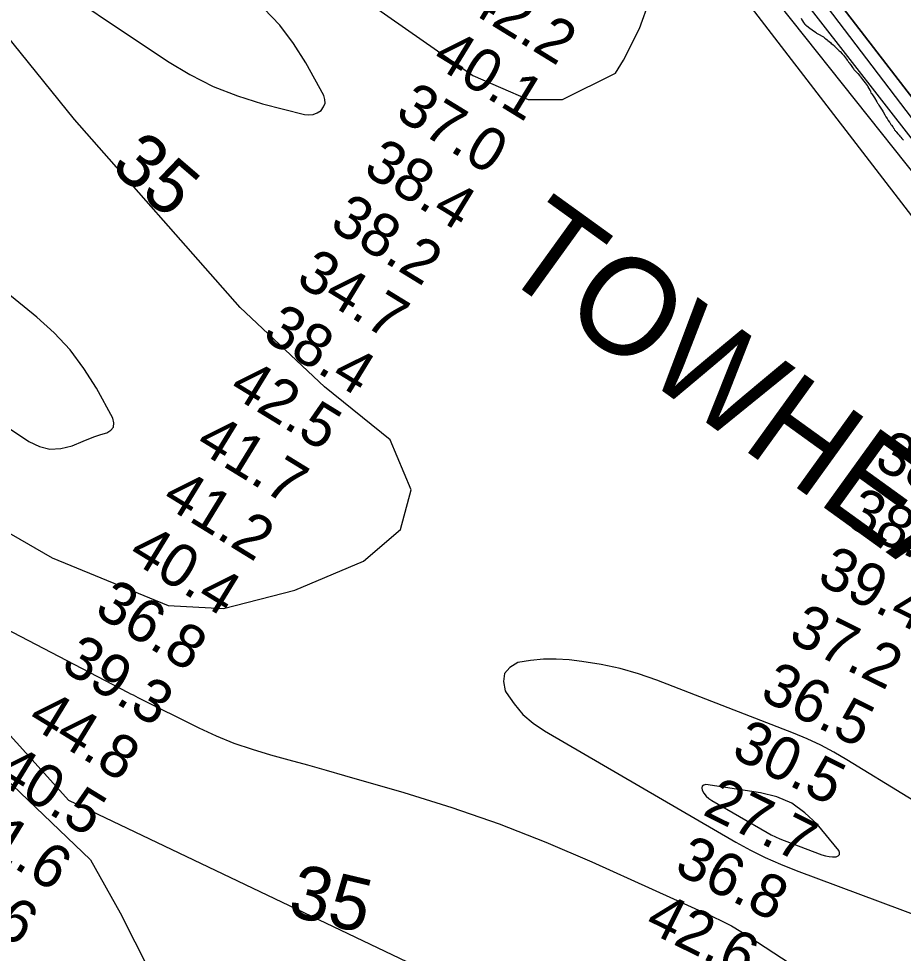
# Model space of a CAD drawing. Extents: x 3263578 to 3301413, y 764927 to 798602.
# Drawn here: x 3281971 to 3283343, y 785599 to 787047 of the extents above; entities that cross this region are included whole.
import ezdxf

# ---------------------------------------------------------------- set-up
doc = ezdxf.new("R2010")
doc.units = 0
for name, color, linetype in [('V-RIVR-IDEN', 7, 'Continuous'), ('V-RIVR-RANG', 7, 'Continuous'), ('V-SITE-VEGE', 7, 'Continuous'), ('V-TOPO-DPTH', 7, 'Continuous'), ('V-TOPO-MAJR', 7, 'Continuous'), ('V-TOPO-MINR', 7, 'Continuous'), ('V-TOPO-MINR-IDEN', 7, 'Continuous')]:
    doc.layers.add(name, color=color, linetype=linetype)

msp = doc.modelspace()

# ---------------------------------------------------------------- linework, layer by layer
at = {"layer": 'V-SITE-VEGE'}
for points in [[(3283184, 787047.9), (3283185.1, 787045.7), (3283186.3, 787044.1), (3283187.8, 787041.2), (3283189.4, 787039.5), (3283190.8, 787038.5), (3283191.6, 787037.5), (3283193, 787036.4), (3283197.7, 787032.5), (3283201.5, 787030), (3283203.5, 787028.3), (3283207.4, 787025.8), (3283208, 787024.9), (3283210, 787023.9), (3283212, 787022.6), (3283216.6, 787020.3), (3283217.8, 787019.5), (3283218.8, 787019), (3283219.7, 787018.2), (3283221.1, 787017.4), (3283222.3, 787016.3), (3283224.7, 787014.6), (3283225.5, 787013.6), (3283229.8, 787010.3)], [(3283229.8, 787010.3), (3283231, 787009), (3283233.6, 787007.2), (3283236, 787005.1), (3283236.5, 787004.3), (3283237.9, 787002.8), (3283240.3, 787000.7), (3283243.4, 786997.4), (3283244.6, 786996.4), (3283247.6, 786992.9), (3283249.7, 786990.6), (3283251.5, 786988.5), (3283252.8, 786986.5), (3283254.4, 786984.8), (3283255.4, 786983.2), (3283256.4, 786982.2), (3283257.7, 786980.1), (3283258.9, 786978.9), (3283260.1, 786977), (3283260.9, 786976.2), (3283264, 786971.9), (3283265.3, 786969.4), (3283265.9, 786968.6), (3283272, 786962.2), (3283275, 786958.9), (3283275.5, 786957.9), (3283276.3, 786957.1), (3283279.2, 786952.9), (3283283.6, 786948), (3283286.5, 786943.9), (3283287.5, 786942.9), (3283287.8, 786941.8), (3283290.9, 786936.5), (3283291.5, 786935.7), (3283291.9, 786934.7), (3283292.5, 786932.6), (3283293.2, 786931.6), (3283294.6, 786929.2), (3283297.9, 786924.8), (3283301.8, 786918.3), (3283302.5, 786916.4), (3283303.5, 786915.2), (3283304.5, 786913.4), (3283306.6, 786910.1), (3283309.9, 786905.6), (3283311.3, 786903.1), (3283314, 786898.6), (3283314.9, 786896.4), (3283315.7, 786895.1), (3283317.7, 786892.5), (3283319.2, 786889.8), (3283321, 786887.1), (3283321.8, 786886.3), (3283323.5, 786883.6), (3283324.3, 786882.6), (3283326.6, 786879.9), (3283327, 786878.9), (3283327.6, 786877.9), (3283328.4, 786876.9), (3283329.1, 786874.8), (3283329.9, 786874), (3283330.5, 786873), (3283331.3, 786872.3), (3283331.9, 786871.5), (3283334.2, 786869), (3283335, 786868), (3283336.2, 786866.8), (3283337, 786865.5), (3283337.8, 786864.9), (3283338.7, 786863.9), (3283340.5, 786861.6), (3283342.9, 786859.1)]]:
    msp.add_lwpolyline(points, dxfattribs=at)
at = {"layer": 'V-TOPO-DPTH'}
msp.add_lwpolyline([(3282695.7, 787829.6), (3282671, 787854.9), (3282615.8, 787807.3), (3282638.3, 787782.9), (3282977.5, 787416.1), (3283559.3, 786662), (3284085.4, 786143.6), (3284867, 785409.5), (3285362.6, 784988.4), (3285618.1, 784783), (3285715.2, 784726.4), (3285759.4, 784714.9), (3285764.3, 784750.2)], dxfattribs=at)
at = {"layer": 'V-TOPO-MAJR'}
for points in [[(3280955.5, 789209.2), (3281961, 788391.5), (3282471.7, 787832.1), (3282972.1, 787293.3), (3283564.2, 786549.4), (3284187.3, 785938.5), (3284963.7, 785173.7), (3285326.4, 784855.4), (3285444, 784768), (3285725.2, 784613.8), (3285781.4, 784557.3), (3285781.2, 784480.5), (3285755.4, 784408.9), (3285719.5, 784373.1), (3285678.4, 784342.5), (3285606.7, 784332.4), (3284526.7, 784458), (3283539, 784660.1), (3282689.6, 784856.8), (3282306.2, 785103.5), (3281841.1, 785457.9)], [(3283227.4, 785749.3), (3283233, 785748.9), (3283238.7, 785749), (3283241.8, 785750.6), (3283243.7, 785752.6), (3283243.8, 785755.4), (3283242.8, 785758.8), (3283208.8, 785799.3), (3283190.1, 785817.1), (3283169.6, 785831.8), (3283146.4, 785841.6), (3283121.4, 785848.2), (3283036.7, 785860.7), (3283033.4, 785859.9), (3283031, 785858.3), (3283030.3, 785855.6), (3283030.6, 785852.1), (3283033.6, 785847.3), (3283037, 785843), (3283041.2, 785839.3), (3283045.8, 785836), (3283131.3, 785786.5), (3283137.8, 785782.9), (3283144.4, 785779.6), (3283151.1, 785776.6), (3283158, 785773.9), (3283216.5, 785752), (3283221.9, 785750.4), (3283227.4, 785749.3)]]:
    msp.add_lwpolyline(points, dxfattribs=at)
at = {"layer": 'V-TOPO-MINR'}
for points in [[(3285486.5, 783772.8), (3285671.8, 783733.2), (3285932.8, 783691.6), (3286107, 783732.1), (3286163.5, 783783.2), (3286163.7, 783870.3), (3286205.1, 784064.7), (3286236.2, 784218.2), (3286257.1, 784356.4), (3286226.6, 784453.8), (3286124.6, 784612.8), (3286012.1, 784679.6), (3285853.4, 784690.2), (3285715.2, 784726.4), (3285618.1, 784783), (3285362.6, 784988.4), (3284867, 785409.5), (3284085.4, 786143.6), (3283559.3, 786662), (3282977.5, 787416.1), (3282507.7, 787924.2), (3282002.2, 788463), (3281317.6, 789074), (3281056.5, 789297.5)], [(3280773.6, 787080.7), (3280825.2, 786788.5), (3280989.8, 786138.8), (3281113.7, 785969.3), (3281498.4, 785695.6), (3281772.4, 785433.2), (3281863.9, 785380), (3282654.8, 784795.9), (3284438.9, 784310.8), (3284897.9, 784262.5), (3285627.4, 784239.2), (3285928, 784290), (3286001.1, 784358.4), (3286031.3, 784422.7), (3286040, 784465.6), (3286031.5, 784508.6), (3286001.5, 784534.4), (3285915.8, 784577.5), (3285714.3, 784642.4), (3285422.9, 784814.8), (3284904.7, 785270.9), (3284121.3, 786032.5), (3283569.1, 786587.4), (3283000.1, 787318.4)], [(3283507.8, 786544.4), (3282915.8, 787313.9)], [(3284613.5, 784144.7), (3285184.9, 784030), (3285562.5, 784007.6), (3285820.1, 784058.5), (3285966.2, 784131.1), (3286078, 784216.6), (3286134, 784323.8), (3286130, 784418.2), (3286087.3, 784495.6), (3286018.8, 784573), (3285928.8, 784633.3), (3285860.2, 784659.2), (3285744.4, 784698.1), (3285654.4, 784736.9), (3285538.8, 784818.8), (3285393.1, 784913.5), (3285046.2, 785223.4), (3284596.7, 785640.8), (3284399.7, 785817.2), (3283941.6, 786251.8), (3283556.3, 786630.4), (3283068.6, 787271)], [(3280920.8, 787127.2), (3281353.5, 786725.2), (3281651.6, 786511.7), (3281908.8, 786277.9), (3282023.2, 786212.2), (3282203, 786138.1), (3282288.9, 786133.8), (3282399.4, 786162.1), (3282505.9, 786206.9), (3282563.3, 786255.8), (3282579.8, 786317.2), (3282547.3, 786395), (3282445.2, 786477), (3282314.6, 786600.1), (3282057.6, 786891.2), (3281914.8, 787067.5)], [(3281985.4, 787126.4), (3282201.9, 786981.5), (3282236.8, 786960.7), (3282272.8, 786942.3), (3282310.5, 786927.7), (3282349.4, 786915.6), (3282414.2, 786899), (3282421.2, 786898.3), (3282427.9, 786898.9), (3282434.2, 786901.5), (3282440.1, 786905.3), (3282444, 786910.6), (3282446.2, 786916.2), (3282446, 786922.2), (3282444.2, 786928.5), (3282416.5, 786978.8), (3282397.3, 787009.1), (3282375.9, 787037.5), (3282351.2, 787063.1)], [(3280798.8, 787096.9), (3281454.2, 786344.7), (3282082.5, 785744.1), (3282128.4, 785662), (3282265.9, 785390.3), (3282485.4, 785092.8), (3282633.5, 784938.8), (3282720.4, 784882.3), (3283155.4, 784794.2), (3283488, 784716.6)], [(3282516.2, 787070.1), (3282675.5, 786959.2), (3282761.3, 786922.2), (3282814.5, 786922.1), (3282896.4, 786962.8), (3282908.8, 786983.2), (3282933.4, 787032.2), (3282949.9, 787077.2)], [(3281634.7, 786627.9), (3281987.2, 786392.1), (3282003.4, 786384.6), (3282019.8, 786380.5), (3282036.8, 786381.4), (3282054.1, 786385.7), (3282071.1, 786392.9), (3282080.2, 786396.5), (3282089.4, 786399.9), (3282098.7, 786403), (3282108.1, 786405.8), (3282114.3, 786409.8), (3282118.3, 786414.7), (3282119, 786421), (3282117.5, 786428.2), (3282091.7, 786475), (3282072.4, 786505.6), (3282051, 786534.4), (3282026.4, 786560.5), (3281999.7, 786584.9), (3281756, 786782.7)], [(3281794.9, 786183.7), (3282141.2, 786003.5), (3282144.9, 786001.5), (3282148.6, 785999.6), (3282152.4, 785997.8), (3282156.1, 785995.9), (3282250.6, 785948.9), (3282277.6, 785936.4), (3282305, 785925.1), (3282333.1, 785915.5), (3282361.5, 785906.9), (3282390.3, 785899.1), (3282419, 785891.2), (3282447.7, 785883.2), (3282476.3, 785875), (3282568.6, 785848.4), (3282642.8, 785825.2), (3282716.3, 785800), (3282788.5, 785771.6), (3282860, 785741), (3283046.6, 785656.5), (3283061.6, 785649.3), (3283076.3, 785641.7), (3283090.6, 785633.3), (3283104.7, 785624.6), (3283214.5, 785552.6)], [(3282926.9, 785417.4), (3282048.8, 785836), (3281843.4, 786063.6)], [(3283444.2, 785783.2), (3283255.1, 785899.3), (3283235, 785910.9), (3283214.6, 785921.8), (3283193.6, 785931.5), (3283172.2, 785940.4), (3282960.7, 786022.6), (3282932.3, 786032.4), (3282903.5, 786040.7), (3282874.2, 786046.8), (3282844.5, 786051.5), (3282824.6, 786053.8), (3282804.6, 786055.1), (3282784.7, 786055.1), (3282764.8, 786053.1), (3282745.1, 786049.8), (3282732.5, 786042.3), (3282724.3, 786032.9), (3282722.7, 786020.5), (3282725.6, 786006.1), (3282727.2, 786003.4), (3282739.2, 785985.7), (3282752.8, 785969.6), (3282768.8, 785955.9), (3282786.4, 785943.8), (3283082.9, 785771.8), (3283105.6, 785759.4), (3283128.7, 785747.8), (3283152.3, 785737.4), (3283176.3, 785727.7), (3283371.6, 785654.8)]]:
    msp.add_lwpolyline(points, dxfattribs=at)

# ---------------------------------------------------------------- texts
at = {"layer": 'V-RIVR-IDEN'}
msp.add_text('TOWHEAD', height=150, rotation=324.1927, dxfattribs=at).set_placement((3282709.2, 786658))
at = {"layer": 'V-RIVR-RANG'}
for s, rotation, p in [('42.2', 328.4783, (3282659.2, 787064.7)), ('40.1', 328.4783, (3282609.1, 786978.1)), ('37.0', 328.4783, (3282552.5, 786895.5)), ('38.4', 328.4783, (3282502.9, 786808.6)), ('38.2', 328.4783, (3282450.9, 786723.2)), ('34.7', 328.4783, (3282398.8, 786637.8)), ('38.4', 328.4783, (3282346.7, 786552.5)), ('42.5', 328.4783, (3282294.6, 786467.1)), ('41.7', 328.4783, (3282242.6, 786381.7)), ('38.4', 333.5983, (3283295, 786353.1)), ('41.2', 328.4783, (3282190.5, 786296.3)), ('38.6', 333.5983, (3283249.1, 786264.3)), ('40.4', 328.4783, (3282138.4, 786211)), ('39.4', 333.5983, (3283206.5, 786173.8)), ('36.8', 328.4783, (3282086.3, 786125.6)), ('37.2', 333.5983, (3283162.2, 786084.1)), ('39.3', 328.4783, (3282034.3, 786040.2)), ('36.5', 333.5983, (3283118, 785994.4)), ('44.8', 328.4783, (3281982.2, 785954.9)), ('30.5', 333.5983, (3283073.7, 785904.8)), ('40.5', 328.4783, (3281930.1, 785869.5)), ('27.7', 333.5983, (3283029.5, 785815.1)), ('31.6', 328.4783, (3281876.5, 785785.1)), ('36.8', 333.5983, (3282985.2, 785725.4)), ('29.6', 328.4783, (3281824.4, 785699.7)), ('42.6', 333.5983, (3282939.3, 785636.6))]:
    msp.add_text(s, height=67, rotation=rotation, dxfattribs=at).set_placement(p)
at = {"layer": 'V-TOPO-MINR-IDEN'}
for rotation, p in [(319.3149, (3282111.4, 786815.6)), (346.6289, (3282386.3, 785658.6))]:
    msp.add_text('35', height=83, rotation=rotation, dxfattribs=at).set_placement(p)

doc.saveas('drawing.dxf')
